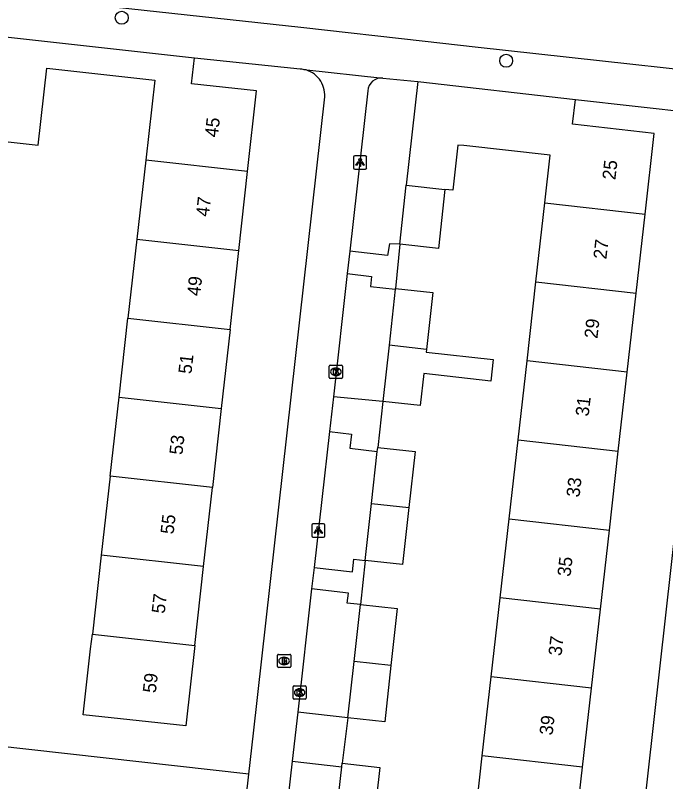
# Model space of a CAD drawing. Extents: x 161928 to 163055, y 386475 to 387428.
# Drawn here: x 162412.7 to 162461.8, y 387121 to 387178.9 of the extents above; entities that cross this region are included whole.
import ezdxf

# ---------------------------------------------------------------- set-up
doc = ezdxf.new("R2010")
doc.units = 0
for name, color, linetype in [('IMGEO_Boom', 7, 'Continuous'), ('IMGEO_Brandkraan', 7, 'Continuous'), ('IMGEO_Groenvoorziening', 7, 'Continuous'), ('IMGEO_Kolk', 7, 'Continuous'), ('IMGEO_Lichtpunt', 7, 'Continuous'), ('IMGEO_Pand', 7, 'Continuous'), ('IMGEO_Pand_nummerreeks', 7, 'Continuous'), ('IMGEO_Voetpad_open', 7, 'Continuous')]:
    doc.layers.add(name, color=color, linetype=linetype)

msp = doc.modelspace()

# ---------------------------------------------------------------- linework, layer by layer
at = {"layer": 'IMGEO_Boom'}
for centre in [(162420.773, 387178.675), (162449.791, 387175.43)]:
    msp.add_circle(centre, 0.489, dxfattribs=at)
at = {"layer": 'IMGEO_Brandkraan'}
for p, q in [((162432.53, 387129.706), (162432.53, 387130.558)), ((162432.605, 387130.632), (162433.457, 387130.632)), ((162433.018, 387130.412), (162433.043, 387130.412)), ((162433.531, 387130.558), (162433.531, 387129.706)), ((162433.041, 387129.852), (162433.016, 387129.852)), ((162433.457, 387129.632), (162432.605, 387129.632))]:
    msp.add_line(p, q, dxfattribs=at)
for points in [[(162432.53, 387129.706), (162432.53, 387130.558)], [(162432.605, 387130.632), (162433.457, 387130.632)], [(162433.531, 387130.558), (162433.531, 387129.706)], [(162432.878, 387130.332), (162432.878, 387129.932), (162433.091, 387129.932)], [(162433.109, 387130.332), (162432.878, 387130.332)], [(162433.057, 387130.251), (162433.003, 387130.251), (162433.003, 387130.175)], [(162433.003, 387130.175), (162433.056, 387130.175)], [(162433.065, 387130.099), (162433.003, 387130.099), (162433.003, 387130.018)], [(162433.003, 387130.018), (162433.065, 387130.018)], [(162433.457, 387129.632), (162432.605, 387129.632)]]:
    msp.add_lwpolyline(points, dxfattribs=at)
for centre, radius, start, end in [((162432.607, 387130.556), 0.0765, 91.55205, 178.44795), ((162432.607, 387130.556), 0.0765, 91.55205, 178.44795), ((162433.455, 387130.556), 0.0765, 1.55205, 88.44795), ((162433.455, 387130.556), 0.0765, 1.55205, 88.44795), ((162433.058, 387130.213), 0.0379, 267.82845, 90.93552), ((162433.066, 387130.058), 0.0404, 269.87594, 90.50774), ((162433.097, 387130.183), 0.251, 268.66757, 293.53466), ((162433.113, 387130.187), 0.145, 59.4692, 91.53667), ((162433.138, 387130.234), 0.0922, 285.51372, 58.15012), ((162433.143, 387130.042), 0.105, 301.31148, 78.98903), ((162432.607, 387129.708), 0.0765, 181.55205, 268.44795), ((162432.607, 387129.708), 0.0765, 181.55205, 268.44795), ((162433.455, 387129.708), 0.0765, 271.55205, 358.44795), ((162433.455, 387129.708), 0.0765, 271.55205, 358.44795)]:
    msp.add_arc(centre, radius, start, end, dxfattribs=at)
for centre, major_axis, ratio, start_param, end_param in [((162433.017, 387130.132), (-0.387, 0.002), 0.722429, 4.712389, 7.853982), ((162433.042, 387130.132), (-0.39, 0.002), 0.717154, 1.570796, 4.712389)]:
    msp.add_ellipse(centre, major_axis=major_axis, ratio=ratio, start_param=start_param, end_param=end_param, dxfattribs=at)
at = {"layer": 'IMGEO_Groenvoorziening'}
msp.add_lwpolyline([(162430.366, 387121.595), (162402.965, 387124.667), (162403.048, 387125.399)], dxfattribs=at)
at = {"layer": 'IMGEO_Kolk'}
for p, q in [((162436.438, 387151.532), (162436.438, 387152.384)), ((162436.513, 387152.458), (162437.365, 387152.458)), ((162437.439, 387152.384), (162437.439, 387151.532)), ((162436.926, 387152.238), (162436.951, 387152.238)), ((162437.365, 387151.458), (162436.513, 387151.458)), ((162436.949, 387151.678), (162436.924, 387151.678)), ((162433.703, 387127.322), (162433.703, 387128.174)), ((162433.778, 387128.248), (162434.63, 387128.248)), ((162434.704, 387128.174), (162434.704, 387127.322)), ((162434.191, 387128.028), (162434.216, 387128.028)), ((162434.63, 387127.248), (162433.778, 387127.248)), ((162434.214, 387127.468), (162434.189, 387127.468))]:
    msp.add_line(p, q, dxfattribs=at)
for points in [[(162436.438, 387151.532), (162436.438, 387152.384)], [(162436.513, 387152.458), (162437.365, 387152.458)], [(162437.439, 387152.384), (162437.439, 387151.532)], [(162436.759, 387152.158), (162436.882, 387152.158), (162436.882, 387152.007), (162437.012, 387152.158), (162437.176, 387152.158), (162437.03, 387152.007), (162437.183, 387151.758), (162437.031, 387151.758), (162436.946, 387151.922), (162436.882, 387151.855), (162436.882, 387151.758), (162436.759, 387151.758), (162436.759, 387152.158)], [(162437.365, 387151.458), (162436.513, 387151.458)], [(162433.703, 387127.322), (162433.703, 387128.174)], [(162433.778, 387128.248), (162434.63, 387128.248)], [(162434.704, 387128.174), (162434.704, 387127.322)], [(162434.024, 387127.948), (162434.147, 387127.948), (162434.147, 387127.797), (162434.277, 387127.948), (162434.441, 387127.948), (162434.295, 387127.797), (162434.448, 387127.548), (162434.296, 387127.548), (162434.211, 387127.712), (162434.147, 387127.645), (162434.147, 387127.548), (162434.024, 387127.548), (162434.024, 387127.948)], [(162434.63, 387127.248), (162433.778, 387127.248)]]:
    msp.add_lwpolyline(points, dxfattribs=at)
for centre, start, end in [((162436.515, 387152.382), 91.55205, 178.44795), ((162436.515, 387152.382), 91.55205, 178.44795), ((162437.363, 387152.382), 1.55205, 88.44795), ((162437.363, 387152.382), 1.55205, 88.44795), ((162436.515, 387151.534), 181.55205, 268.44795), ((162436.515, 387151.534), 181.55205, 268.44795), ((162437.363, 387151.534), 271.55205, 358.44795), ((162437.363, 387151.534), 271.55205, 358.44795), ((162433.78, 387128.172), 91.55205, 178.44795), ((162433.78, 387128.172), 91.55205, 178.44795), ((162434.628, 387128.172), 1.55205, 88.44795), ((162434.628, 387128.172), 1.55205, 88.44795), ((162433.78, 387127.324), 181.55205, 268.44795), ((162433.78, 387127.324), 181.55205, 268.44795), ((162434.628, 387127.324), 271.55205, 358.44795), ((162434.628, 387127.324), 271.55205, 358.44795)]:
    msp.add_arc(centre, 0.0765, start, end, dxfattribs=at)
for centre, major_axis, ratio, start_param, end_param in [((162436.925, 387151.958), (-0.387, 0.002), 0.722429, 4.712389, 7.853982), ((162436.95, 387151.958), (-0.39, 0.002), 0.717154, 1.570796, 4.712389), ((162434.19, 387127.748), (-0.387, 0.002), 0.722429, 4.712389, 7.853982), ((162434.215, 387127.748), (-0.39, 0.002), 0.717154, 1.570796, 4.712389)]:
    msp.add_ellipse(centre, major_axis=major_axis, ratio=ratio, start_param=start_param, end_param=end_param, dxfattribs=at)
at = {"layer": 'IMGEO_Lichtpunt'}
for p, q in [((162438.265, 387168.158), (162438.265, 387167.351)), ((162438.265, 387168.158), (162438.265, 387167.351)), ((162439.167, 387168.253), (162438.359, 387168.253)), ((162439.167, 387168.253), (162438.359, 387168.253)), ((162439.261, 387167.351), (162439.261, 387168.158)), ((162439.261, 387167.351), (162439.261, 387168.158)), ((162438.359, 387167.257), (162439.167, 387167.257)), ((162438.359, 387167.257), (162439.167, 387167.257)), ((162435.111, 387140.384), (162435.111, 387139.577)), ((162435.111, 387140.384), (162435.111, 387139.577)), ((162436.013, 387140.479), (162435.205, 387140.479)), ((162436.013, 387140.479), (162435.205, 387140.479)), ((162436.107, 387139.577), (162436.107, 387140.384)), ((162436.107, 387139.577), (162436.107, 387140.384)), ((162435.205, 387139.483), (162436.013, 387139.483)), ((162435.205, 387139.483), (162436.013, 387139.483))]:
    msp.add_line(p, q, dxfattribs=at)
for points in [[(162438.639, 387167.822), (162438.678, 387167.794), (162438.49, 387167.532), (162438.452, 387167.559), (162438.639, 387167.822)], [(162438.741, 387167.774), (162438.788, 387167.774), (162438.788, 387167.452), (162438.741, 387167.452), (162438.741, 387167.774)], [(162438.851, 387167.794), (162438.889, 387167.821), (162439.076, 387167.559), (162439.037, 387167.531), (162438.851, 387167.794)], [(162435.485, 387140.048), (162435.524, 387140.02), (162435.336, 387139.758), (162435.298, 387139.785), (162435.485, 387140.048)], [(162435.587, 387140), (162435.634, 387140), (162435.634, 387139.678), (162435.587, 387139.678), (162435.587, 387140)], [(162435.697, 387140.02), (162435.735, 387140.047), (162435.922, 387139.785), (162435.883, 387139.757), (162435.697, 387140.02)]]:
    msp.add_lwpolyline(points, dxfattribs=at)
for centre in [(162438.764, 387167.956), (162435.61, 387140.182)]:
    msp.add_circle(centre, 0.0994, dxfattribs=at)
for centre, start, end in [((162438.359, 387168.158), 90, 180), ((162438.359, 387168.158), 90, 180), ((162439.167, 387168.158), 0, 90), ((162439.167, 387168.158), 0, 90), ((162438.359, 387167.351), 180, 270), ((162438.359, 387167.351), 180, 270), ((162439.167, 387167.351), 270, 0), ((162439.167, 387167.351), 270, 360), ((162435.205, 387140.384), 90, 180), ((162435.205, 387140.384), 90, 180), ((162436.013, 387140.384), 0, 90), ((162436.013, 387140.384), 0, 90), ((162435.205, 387139.577), 180, 270), ((162435.205, 387139.577), 180, 270), ((162436.013, 387139.577), 270, 0), ((162436.013, 387139.577), 270, 360)]:
    msp.add_arc(centre, 0.0946, start, end, dxfattribs=at)
at = {"layer": 'IMGEO_Pand'}
for points in [[(162408.798, 387177.594), (162426.262, 387175.645)], [(162430.278, 387167.08), (162430.956, 387173.154), (162426.045, 387173.703), (162426.262, 387175.645)], [(162411.055, 387169.438), (162414.454, 387169.056), (162415.108, 387174.878), (162423.261, 387173.962), (162422.583, 387167.939)], [(162443.118, 387173.856), (162442.254, 387166.052)], [(162443.118, 387173.856), (162455.019, 387172.518)], [(162460.277, 387163.846), (162460.966, 387169.938), (162454.806, 387170.635), (162455.019, 387172.518)], [(162452.713, 387164.7), (162453.12, 387168.303), (162446.599, 387169.025), (162446.145, 387169.071), (162445.767, 387165.656), (162445.165, 387165.723)], [(162422.583, 387167.939), (162421.912, 387161.977)], [(162430.278, 387167.08), (162422.583, 387167.939)], [(162429.613, 387161.117), (162430.278, 387167.08)], [(162441.76, 387161.587), (162442.254, 387166.052)], [(162445.165, 387165.723), (162444.671, 387161.264), (162441.76, 387161.587)], [(162442.254, 387166.052), (162445.165, 387165.723)], [(162452.038, 387158.739), (162452.713, 387164.7)], [(162452.713, 387164.7), (162460.277, 387163.846)], [(162459.602, 387157.884), (162460.277, 387163.846)], [(162421.912, 387161.977), (162421.24, 387156.015)], [(162421.912, 387161.977), (162429.613, 387161.117)], [(162428.947, 387155.154), (162429.613, 387161.117)], [(162451.364, 387152.777), (162452.038, 387158.739)], [(162452.038, 387158.739), (162459.602, 387157.884)], [(162441.423, 387158.182), (162440.956, 387153.96)], [(162441.423, 387158.182), (162441.431, 387158.251)], [(162441.431, 387158.251), (162444.244, 387157.94), (162443.768, 387153.642)], [(162458.928, 387151.922), (162459.602, 387157.884)], [(162420.569, 387150.053), (162421.24, 387156.015)], [(162421.24, 387156.015), (162428.947, 387155.154)], [(162428.947, 387155.154), (162428.282, 387149.192)], [(162440.956, 387153.96), (162440.487, 387149.719)], [(162443.768, 387153.642), (162443.747, 387153.448), (162448.813, 387152.875), (162448.629, 387151.246), (162443.566, 387151.818), (162443.3, 387149.408), (162440.487, 387149.719)], [(162443.768, 387153.642), (162440.956, 387153.96)], [(162450.689, 387146.815), (162451.364, 387152.777)], [(162458.928, 387151.922), (162451.364, 387152.777)], [(162458.253, 387145.96), (162458.928, 387151.922)], [(162419.898, 387144.091), (162420.569, 387150.053)], [(162420.569, 387150.053), (162428.282, 387149.192)], [(162428.282, 387149.192), (162427.616, 387143.229)], [(162450.015, 387140.853), (162450.689, 387146.815)], [(162450.689, 387146.815), (162458.253, 387145.96)], [(162440.063, 387145.949), (162440.096, 387146.243)], [(162440.096, 387146.243), (162442.918, 387145.931), (162442.45, 387141.71)], [(162439.63, 387142.029), (162440.063, 387145.949)], [(162457.579, 387139.998), (162458.253, 387145.96)], [(162419.898, 387144.091), (162419.226, 387138.128)], [(162427.616, 387143.229), (162419.898, 387144.091)], [(162426.951, 387137.266), (162427.616, 387143.229)], [(162439.152, 387137.713), (162439.63, 387142.029)], [(162439.63, 387142.029), (162442.45, 387141.71)], [(162442.45, 387141.71), (162441.973, 387137.401), (162439.152, 387137.713)], [(162449.34, 387134.89), (162450.015, 387140.853)], [(162450.015, 387140.853), (162457.579, 387139.998)], [(162456.904, 387134.035), (162457.579, 387139.998)], [(162419.226, 387138.128), (162418.555, 387132.166)], [(162426.951, 387137.266), (162419.226, 387138.128)], [(162426.285, 387131.303), (162426.951, 387137.266)], [(162448.666, 387128.928), (162449.34, 387134.89)], [(162456.904, 387134.035), (162449.34, 387134.89)], [(162438.317, 387130.096), (162438.792, 387134.389)], [(162438.792, 387134.389), (162441.568, 387134.082), (162441.092, 387129.782)], [(162456.23, 387128.073), (162456.904, 387134.035)], [(162426.285, 387131.303), (162425.607, 387125.228), (162417.868, 387126.069), (162418.428, 387131.038), (162418.555, 387132.166)], [(162418.555, 387132.166), (162426.285, 387131.303)], [(162437.847, 387125.852), (162438.317, 387130.096)], [(162441.092, 387129.782), (162438.317, 387130.096)], [(162441.092, 387129.782), (162440.623, 387125.545), (162437.847, 387125.852)], [(162447.991, 387122.966), (162448.666, 387128.928)], [(162456.23, 387128.073), (162448.666, 387128.928)], [(162455.556, 387122.111), (162456.23, 387128.073)], [(162447.317, 387117.004), (162447.991, 387122.966)], [(162455.556, 387122.111), (162447.991, 387122.966)], [(162437.385, 387122.14), (162437.415, 387122.409)], [(162437.415, 387122.409), (162440.256, 387122.094), (162439.786, 387117.848)], [(162436.946, 387118.169), (162437.385, 387122.14)], [(162454.881, 387116.149), (162455.556, 387122.111)]]:
    msp.add_lwpolyline(points, dxfattribs=at)
at = {"layer": 'IMGEO_Voetpad_open'}
for points in [[(162473.532, 387173.579), (162447.451, 387176.471), (162443.674, 387176.89), (162434.282, 387177.931), (162406.202, 387181.015)], [(162426.262, 387175.645), (162434.244, 387174.822), (162434.336, 387174.813), (162434.512, 387174.785)], [(162430.366, 387121.595), (162430.711, 387124.673), (162436.095, 387172.703), (162436.099, 387172.881), (162436.086, 387173.059), (162436.058, 387173.235), (162436.015, 387173.408), (162435.956, 387173.576), (162435.882, 387173.738), (162435.794, 387173.893), (162435.693, 387174.04), (162435.579, 387174.177), (162435.453, 387174.303), (162435.316, 387174.418), (162435.17, 387174.519), (162435.015, 387174.608), (162434.853, 387174.682), (162434.685, 387174.741), (162434.512, 387174.785)], [(162434.512, 387174.785), (162440.492, 387174.126)], [(162440.492, 387174.126), (162443.118, 387173.856)], [(162439.348, 387173.152), (162437.989, 387161.059)], [(162455.019, 387172.518), (162464.023, 387171.497), (162464.07, 387171.496), (162464.234, 387171.483), (162464.397, 387171.455)], [(162464.397, 387171.455), (162464.556, 387171.413), (162464.711, 387171.357), (162464.86, 387171.287), (162465.003, 387171.204), (162465.137, 387171.109), (162465.263, 387171.002), (162465.378, 387170.884), (162465.482, 387170.756), (162465.575, 387170.62), (162465.655, 387170.476), (162465.722, 387170.325), (162465.775, 387170.169), (162465.814, 387170.009), (162465.839, 387169.846), (162465.848, 387169.681), (162465.844, 387169.517), (162465.824, 387169.353), (162459.115, 387109.512)], [(162441.76, 387161.587), (162440.978, 387161.624), (162440.841, 387160.737), (162437.989, 387161.059)], [(162437.989, 387161.059), (162437.798, 387159.37)], [(162441.76, 387161.587), (162441.431, 387158.251)], [(162437.798, 387159.37), (162436.747, 387150.077)], [(162437.798, 387159.37), (162439.635, 387159.162), (162439.549, 387158.394), (162441.423, 387158.182)], [(162436.747, 387150.077), (162436.449, 387147.44)], [(162440.487, 387149.719), (162436.747, 387150.077)], [(162440.487, 387149.719), (162440.096, 387146.243)], [(162436.449, 387147.44), (162435.291, 387137.189)], [(162436.449, 387147.44), (162438.107, 387147.253), (162437.986, 387146.184), (162440.063, 387145.949)], [(162435.291, 387137.189), (162438.182, 387136.863), (162438.302, 387137.811), (162439.152, 387137.713)], [(162439.152, 387137.713), (162438.792, 387134.389)], [(162435.291, 387137.189), (162435.108, 387135.564)], [(162435.108, 387135.564), (162434.057, 387126.278)], [(162438.792, 387134.389), (162437.801, 387134.501), (162437.886, 387135.249), (162435.108, 387135.564)], [(162434.057, 387126.278), (162433.637, 387122.563)], [(162437.847, 387125.852), (162434.057, 387126.278)], [(162437.847, 387125.852), (162437.415, 387122.409)], [(162433.637, 387122.563), (162432.733, 387114.56)], [(162433.637, 387122.563), (162437.385, 387122.14)], [(162426.103, 387083.568), (162426.906, 387090.734), (162430.366, 387121.595)]]:
    msp.add_lwpolyline(points, dxfattribs=at)
msp.add_arc((162440.388, 387173.089), 1.042, 84.28838, 176.53367, dxfattribs=at)

# ---------------------------------------------------------------- texts
at = {"layer": 'IMGEO_Pand_nummerreeks'}
for s, rotation, p in [('45', 83.6316, (162428.026, 387169.617)), ('25', 83.54871, (162458.031, 387166.406)), ('47', 83.6316, (162427.357, 387163.627)), ('27', 83.54589, (162457.353, 387160.418)), ('49', 83.6316, (162426.688, 387157.636)), ('29', 83.54589, (162456.676, 387154.43)), ('51', 83.6316, (162426.032, 387151.757)), ('31', 83.54589, (162456.011, 387148.555)), ('53', 83.6316, (162425.351, 387145.654)), ('33', 83.54589, (162455.321, 387142.454)), ('55', 83.6316, (162424.682, 387139.664)), ('35', 83.54589, (162454.644, 387136.465)), ('57', 83.6316, (162424.014, 387133.673)), ('37', 83.54589, (162453.966, 387130.477)), ('59', 83.6316, (162423.345, 387127.682)), ('39', 83.54589, (162453.289, 387124.489))]:
    msp.add_text(s, height=1, rotation=rotation, dxfattribs=at).set_placement(p)

doc.saveas('drawing.dxf')
